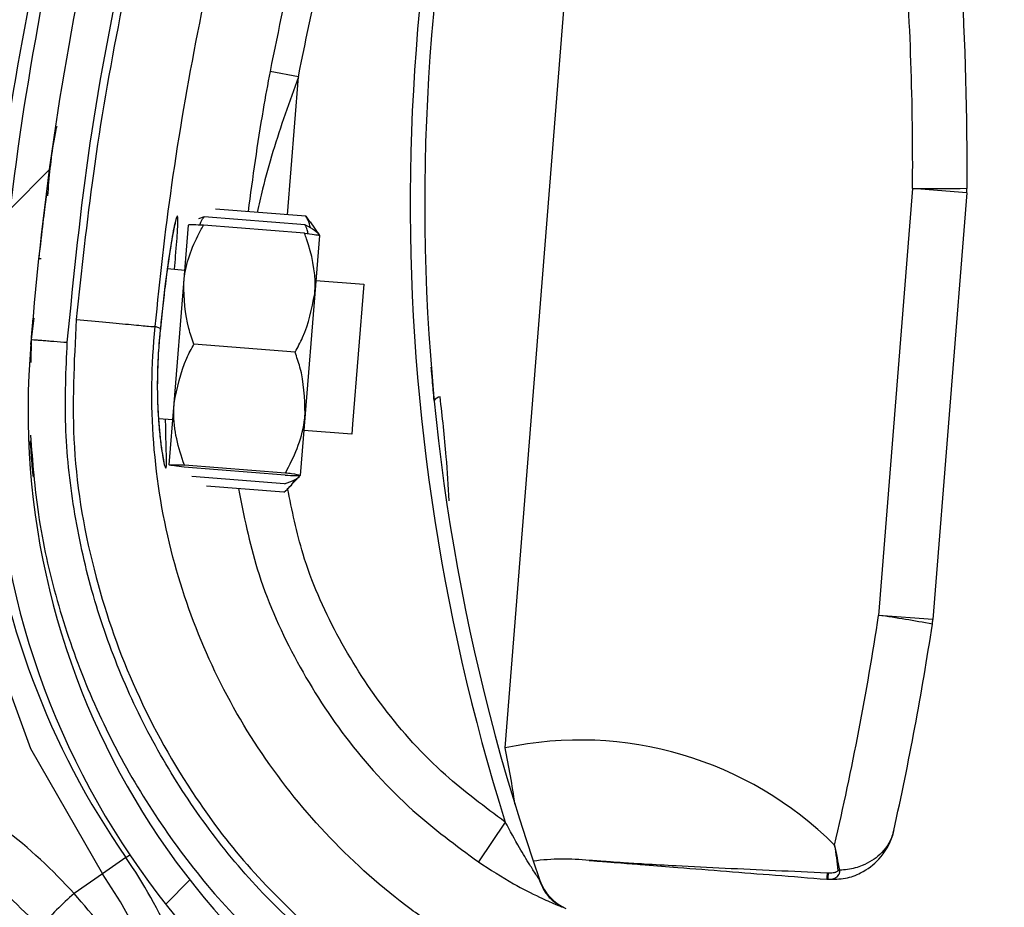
# Model space of a CAD drawing. Header units: inches. Extents: x 170 to 284, y 215 to 248.
# Tile 297 of 656: x 186.1453 to 186.2153, y 243.9555 to 244.0187. Entities that reach past the tile are written whole.
import ezdxf

# ---------------------------------------------------------------- set-up
doc = ezdxf.new("R2010")
doc.units = ezdxf.units.IN
doc.header["$LTSCALE"] = 0.25
doc.header["$MEASUREMENT"] = 0
doc.layers.add('LH BENCH MOUNT', color=7, linetype='Continuous')
pattern_1 = [(45, (176.0930244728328, 238.0091787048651), (-0.03026527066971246, 0.03026527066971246), [])]

msp = doc.modelspace()

# ---------------------------------------------------------------- hatches: boundary and pattern name
at = {"layer": 'LH BENCH MOUNT'}
h = msp.add_hatch(dxfattribs=at)
h.set_pattern_fill('ANSI31', color=256, scale=0.34241245, angle=2.8e-322, style=0)
h.set_pattern_definition([(45, (176.1263761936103, 238.0091787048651), (-0.03026527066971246, 0.03026527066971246), [])])
edge = h.paths.add_edge_path(flags=0)
edge.add_arc((186.41301658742, 243.9014011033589), 0.021400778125, 89.9999999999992, 390.52248781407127, ccw=False)
edge.add_line((186.41301658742, 243.9228018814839), (186.485779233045, 243.9228018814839))
edge.add_arc((186.485779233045, 244.3336968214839), 0.4108949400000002, 270, 450.0000000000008)
edge.add_line((186.485779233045, 244.7445917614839), (186.00212164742, 244.7445917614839))
edge.add_arc((186.00212164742, 244.7488719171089), 0.004280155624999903, 180.0000000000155, 269.9999999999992, ccw=False)
edge.add_line((185.997841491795, 244.7488719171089), (185.997841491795, 244.7916734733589))
edge.add_arc((186.00212164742, 244.7916734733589), 0.004280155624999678, 360, 540, ccw=False)
edge.add_line((186.006401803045, 244.7916734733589), (186.006401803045, 244.7488719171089))
edge.add_line((186.006401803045, 244.7488719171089), (186.003169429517, 244.7488719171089))
edge.add_line((186.003169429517, 244.7488719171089), (186.003169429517, 244.7916734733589))
edge.add_arc((186.00212164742, 244.7916734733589), 0.001047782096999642, 360, 540.0000000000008)
edge.add_line((186.001073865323, 244.7916734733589), (186.001073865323, 244.7488719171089))
edge.add_arc((186.00212164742, 244.7488719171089), 0.001047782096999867, 180, 270)
edge.add_line((186.00212164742, 244.7478241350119), (186.485779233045, 244.7478241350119))
edge.add_arc((186.485779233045, 244.3336968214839), 0.4141273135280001, 269.9999999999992, 450, ccw=False)
edge.add_line((186.485779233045, 243.9195695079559), (186.41301658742, 243.9195695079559))
edge.add_arc((186.41301658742, 243.9014011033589), 0.018168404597, 450.0000000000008, 750.5224878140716)
edge.add_arc((186.4277648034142, 243.9100962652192), 0.001047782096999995, 390.5224878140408, 495.0000000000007)
edge.add_line((186.4270239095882, 243.9108371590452), (186.4183287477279, 243.9021419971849))
edge.add_line((186.4183287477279, 243.9021419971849), (186.4160431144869, 243.9044276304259))
edge.add_line((186.4160431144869, 243.9044276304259), (186.4247382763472, 243.9131227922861))
edge.add_arc((186.4277648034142, 243.9100962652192), 0.004280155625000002, 390.522487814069, 495.0000000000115, ccw=False)
h = msp.add_hatch(dxfattribs=at)
h.set_pattern_fill('ANSI31', color=256, scale=0.34241245, style=0)
h.set_pattern_definition(pattern_1)
edge = h.paths.add_edge_path(flags=0)
edge.add_line((186.4524275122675, 244.7403116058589), (186.1100150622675, 244.7403116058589))
edge.add_line((186.1100150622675, 244.7403116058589), (186.1100150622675, 244.7445917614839))
edge.add_line((186.1100150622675, 244.7445917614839), (186.4524275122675, 244.7445917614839))
edge.add_arc((186.4524275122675, 244.3336968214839), 0.4108949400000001, 269.9999999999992, 450, ccw=False)
edge.add_line((186.4524275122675, 243.9228018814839), (186.3796648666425, 243.9228018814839))
edge.add_line((186.3796648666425, 243.9228018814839), (186.3796648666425, 243.9270820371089))
edge.add_line((186.3796648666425, 243.9270820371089), (186.4524275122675, 243.9270820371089))
edge.add_arc((186.4524275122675, 244.3336968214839), 0.406614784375, 270, 450.0000000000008)
h = msp.add_hatch(dxfattribs=at)
h.set_pattern_fill('ANSI31', color=256, scale=0.34241245, angle=2.8e-322, style=0)
h.set_pattern_definition(pattern_1)
edge = h.paths.add_edge_path(flags=0)
edge.add_arc((186.1669971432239, 243.9031914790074), 0.001712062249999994, 445.455402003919, 467.6658223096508)
edge.add_line((186.1664775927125, 243.9048228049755), (186.1657450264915, 243.9071229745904))
edge.add_arc((186.1669971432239, 243.9031914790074), 0.004126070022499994, 445.4554020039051, 467.6658223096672, ccw=False)
edge.add_arc((186.1662917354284, 243.8943167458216), 0.01302879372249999, 396.9315693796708, 445.45540200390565, ccw=False)
edge.add_arc((186.1618095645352, 243.8915128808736), 0.01830194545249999, 355.45540200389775, 395.516775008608, ccw=False)
edge.add_arc((186.1683290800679, 243.8909946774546), 0.01176186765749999, 287.5962596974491, 355.45540200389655, ccw=False)
edge.add_arc((186.1662998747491, 243.8944191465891), 0.01566536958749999, 230.7124700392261, 290.88620181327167, ccw=False)
edge.add_arc((186.1721653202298, 243.9020937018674), 0.02532140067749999, 208.3096502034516, 231.4363353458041, ccw=False)
edge.add_arc((186.1635368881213, 243.896390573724), 0.01504902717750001, 167.6111203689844, 204.77005164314, ccw=False)
edge.add_arc((186.1758215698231, 243.8940745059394), 0.02754708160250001, 448.763905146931, 528.3879757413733, ccw=False)
edge.add_arc((186.1754384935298, 243.9303090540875), 0.008748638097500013, 276.4140209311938, 423.3968342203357)
edge.add_arc((186.2001763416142, 243.990892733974), 0.05672062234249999, 175.0260377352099, 248.465301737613, ccw=False)
edge.add_arc((186.3581052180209, 243.9795419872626), 0.2150521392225, 518.8814295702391, 535.6614556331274, ccw=False)
edge.add_arc((186.1840258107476, 244.0456925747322), 0.02884824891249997, 460.61424547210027, 516.869158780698, ccw=False)
edge.add_arc((186.1710761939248, 244.1014402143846), 0.0284373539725, 285.5759958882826, 339.1744695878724)
edge.add_arc((186.1835452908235, 244.0962585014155), 0.01494630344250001, 340.7468428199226, 396.0025941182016)
edge.add_arc((186.1799881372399, 244.0947207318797), 0.0187470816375, 393.4132765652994, 426.8950179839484)
edge.add_arc((186.1825893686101, 244.0993572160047), 0.0134739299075, 429.3329594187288, 467.7290477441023)
edge.add_arc((186.1805855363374, 244.1065580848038), 0.006011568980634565, 470.4379345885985, 491.1729756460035)
edge.add_arc((186.189772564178, 244.0985458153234), 0.01816498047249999, 496.3546620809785, 535.455402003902)
edge.add_arc((186.1825703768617, 244.0991182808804), 0.01094007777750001, 535.4554020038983, 625.4554020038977)
edge.add_arc((186.1818514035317, 244.0900728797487), 0.001866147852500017, 265.4554020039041, 281.0976484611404)
edge.add_line((186.182210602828, 244.0882416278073), (186.1826752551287, 244.085872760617))
edge.add_arc((186.1818514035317, 244.0900728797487), 0.004280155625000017, 265.4554020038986, 281.09764846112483, ccw=False)
edge.add_arc((186.1825703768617, 244.0991182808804), 0.01335408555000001, 175.4554020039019, 265.4554020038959, ccw=False)
edge.add_arc((186.189772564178, 244.0985458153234), 0.020578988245, 496.06676031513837, 535.4554020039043, ccw=False)
edge.add_arc((186.1805855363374, 244.1065580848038), 0.008425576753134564, 470.0330691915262, 491.9551129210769, ccw=False)
edge.add_arc((186.1825893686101, 244.0993572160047), 0.01588793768, 429.1457042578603, 467.92598269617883, ccw=False)
edge.add_arc((186.1799881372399, 244.0947207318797), 0.02116108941, 393.5599327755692, 427.0325737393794, ccw=False)
edge.add_arc((186.1835452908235, 244.0962585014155), 0.01736031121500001, 340.63565013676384, 395.8212553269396, ccw=False)
edge.add_arc((186.1710761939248, 244.1014402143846), 0.030851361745, 285.3735592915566, 339.23493959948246, ccw=False)
edge.add_arc((186.1840258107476, 244.0456925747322), 0.02643424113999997, 460.3971115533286, 516.7790151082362)
edge.add_arc((186.3581052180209, 243.9795419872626), 0.21263813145, 518.8930704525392, 535.6650915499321)
edge.add_arc((186.2001763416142, 243.990892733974), 0.05430661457, 535.0120286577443, 608.5699368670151)
edge.add_arc((186.1754384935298, 243.9303090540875), 0.01116264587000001, 275.516440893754, 423.9844891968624, ccw=False)
edge.add_arc((186.1758215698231, 243.8940745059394), 0.02513307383, 448.4268021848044, 528.4260597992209)
edge.add_arc((186.1635368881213, 243.896390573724), 0.01263501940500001, 527.5384492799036, 564.4380987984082)
edge.add_arc((186.1721653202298, 243.9020937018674), 0.022907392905, 208.499708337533, 231.4751172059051)
edge.add_arc((186.1662998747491, 243.8944191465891), 0.01325136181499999, 230.6476424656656, 291.190651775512)
edge.add_arc((186.1683290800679, 243.8909946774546), 0.009347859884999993, 287.1779261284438, 355.4554020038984)
edge.add_arc((186.1618095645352, 243.8915128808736), 0.01588793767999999, 355.4554020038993, 395.4075808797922)
edge.add_arc((186.1662917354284, 243.8943167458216), 0.01061478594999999, 397.0899033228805, 445.4554020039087)

# ---------------------------------------------------------------- linework, layer by layer
for p, q in [((186.1798038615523, 243.9668595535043), (186.1849874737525, 244.032074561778)), ((186.165103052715, 244.0146115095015), (186.163085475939, 244.0149927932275)), ((186.164319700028, 244.0047909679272), (186.165103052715, 244.0146115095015)), ((186.1472094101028, 244.0064227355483), (186.1472097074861, 244.0064249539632)), ((186.2087836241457, 244.0066623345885), (186.2063694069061, 243.9762890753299)), ((186.2126417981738, 244.0063556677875), (186.2087836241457, 244.0066623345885)), ((186.2126417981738, 244.0063556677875), (186.2102275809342, 243.9759824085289)), ((186.1656308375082, 244.0046864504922), (186.1592161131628, 244.0051978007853)), ((186.1583976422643, 244.0046544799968), (186.1579972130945, 244.0044995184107)), ((186.1655826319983, 244.0040817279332), (186.1583976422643, 244.0046544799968)), ((186.1656308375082, 244.0046864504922), (186.1659038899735, 244.0042743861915)), ((186.1659279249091, 244.004290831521), (186.1665950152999, 244.003315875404)), ((186.1569454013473, 243.9999024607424), (186.1572766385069, 244.0040577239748)), ((186.1655341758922, 244.003473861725), (186.1583491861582, 244.0040466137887)), ((186.1665949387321, 244.0033149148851), (186.1662637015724, 243.9991596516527)), ((186.1466234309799, 244.0016876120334), (186.1467940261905, 244.0016740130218)), ((186.1557828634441, 244.0009574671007), (186.1570216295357, 244.000858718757)), ((186.1663399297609, 244.0001159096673), (186.1697532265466, 243.9998438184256)), ((186.156265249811, 243.9913701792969), (186.1569454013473, 243.9999024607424)), ((186.1697532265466, 243.9998438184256), (186.168959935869, 243.9898922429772)), ((186.1662637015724, 243.9991596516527), (186.1655835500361, 243.9906273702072)), ((186.1462805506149, 243.9974230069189), (186.1460983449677, 243.9959145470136)), ((186.1461179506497, 243.9960768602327), (186.1462294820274, 243.9974294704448)), ((186.155285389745, 243.9966981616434), (186.154924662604, 243.9968316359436)), ((186.155285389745, 243.9966981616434), (186.1552854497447, 243.9966980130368)), ((186.1460983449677, 243.9959145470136), (186.1460691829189, 243.994268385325)), ((186.1460751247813, 243.9955574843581), (186.146097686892, 243.9958311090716)), ((186.1648599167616, 243.9950154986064), (186.1576749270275, 243.9955882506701)), ((186.1559163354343, 243.9869931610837), (186.156265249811, 243.9913701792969)), ((186.1561713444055, 243.9901921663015), (186.1551536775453, 243.9902732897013)), ((186.1655835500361, 243.9906273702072), (186.1652346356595, 243.986250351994)), ((186.168959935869, 243.9898922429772), (186.1689029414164, 243.9891772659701)), ((186.1689029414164, 243.9891772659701), (186.1654896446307, 243.9894493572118)), ((186.1641620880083, 243.9862614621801), (186.1569770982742, 243.9868342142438)), ((186.1641738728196, 243.986409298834), (186.1569888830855, 243.9869820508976)), ((186.1641136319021, 243.985653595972), (186.1575264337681, 243.9861786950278)), ((186.1652345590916, 243.9862493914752), (186.1644214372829, 243.9853924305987)), ((186.1640654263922, 243.985048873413), (186.158565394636, 243.9854873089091)), ((186.2102275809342, 243.9759824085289), (186.2063694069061, 243.9762890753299)), ((186.1798181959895, 243.9615791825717), (186.1779043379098, 243.9587422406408)), ((186.1528333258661, 243.9590501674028), (186.1511628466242, 243.9578905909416)), ((186.1528333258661, 243.9590501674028), (186.1531083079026, 243.959241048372)), ((186.1511628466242, 243.9578905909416), (186.1491495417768, 243.9564930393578)), ((186.2026772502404, 243.9575149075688), (186.2027560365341, 243.9575100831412)), ((186.2026772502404, 243.9575149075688), (186.2027493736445, 243.9575091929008)), ((186.2027827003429, 243.9579467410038), (186.2027066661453, 243.9579499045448))]:
    msp.add_line(p, q, dxfattribs=at)
at = {"layer": 'LH BENCH MOUNT', "flags": 128}
msp.add_lwpolyline([(186.1407323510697, 243.9871368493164), (186.1407421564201, 243.98633672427), (186.1426032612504, 243.9762024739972), (186.1460429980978, 243.9668161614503), (186.1511628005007, 243.9578906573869), (186.1511628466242, 243.9578905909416), (186.1511628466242, 243.9578905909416)], dxfattribs=at)
at = {"layer": 'LH BENCH MOUNT'}
for centre, radius, start, end in [((186.3579605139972, 243.9781656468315), 0.2160622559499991, 156.548380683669, 172.0151240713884), ((186.3581052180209, 243.9795419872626), 0.2150521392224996, 158.8814295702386, 175.6614556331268), ((186.3581052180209, 243.9795419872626), 0.2126381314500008, 158.8930704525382, 175.6650915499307), ((186.3196078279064, 244.0055848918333), 0.1465525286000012, 160.796020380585, 197.4739770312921), ((186.3196078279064, 244.0055848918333), 0.1455252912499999, 160.8098266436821, 199.3259522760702), ((186.3579605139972, 243.9781656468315), 0.2180957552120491, 162.6346252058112, 172.7089753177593), ((185.9947828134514, 244.0083896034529), 0.2140077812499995, 359.537557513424, 4.357045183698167), ((185.9942036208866, 244.0084356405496), 0.2184591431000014, 359.537557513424, 3.604432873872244), ((186.2104631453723, 244.1049016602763), 0.09825368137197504, 269.0205541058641, 271.2786452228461), ((186.2082044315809, 244.0067083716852), 0.004451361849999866, 355.455402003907, 359.5375575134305), ((186.2001763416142, 243.990892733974), 0.05672062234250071, 175.0260377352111, 248.4653017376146), ((186.2001763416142, 243.990892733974), 0.05430661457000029, 175.0120286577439, 248.5699368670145), ((186.175221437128, 243.9913019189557), 0.0005320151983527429, 94.2779172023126, 150.2838179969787), ((186.2003704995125, 243.9920484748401), 0.05786770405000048, 186.3572933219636, 214.7667559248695), ((185.9947828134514, 244.0083896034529), 0.2140077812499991, 346.9167998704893, 351.3732464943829), ((186.1925087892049, 243.8790179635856), 0.09825368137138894, 79.63215878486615, 81.89024990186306), ((185.9942036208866, 244.0084356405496), 0.2184591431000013, 347.4535877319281, 351.3732464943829), ((186.2057902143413, 243.9763351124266), 0.004451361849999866, 351.3732464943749, 355.455402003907), ((186.1851265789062, 243.941736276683), 0.02568093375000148, 45.15842060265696, 101.96202785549), ((186.1224494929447, 243.9548443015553), 0.05859940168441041, 7.847938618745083, 11.831871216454), ((186.1247048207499, 243.9395245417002), 0.03424124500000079, 12.40386948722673, 34.766755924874), ((186.1840127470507, 243.9418248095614), 0.01712062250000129, 84.06589905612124, 97.40200213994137), ((186.1858358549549, 243.9593645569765), 0.0005136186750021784, 264.0658990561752, 265.4696575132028), ((186.202753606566, 243.9630882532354), 0.005005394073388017, 278.3034086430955, 279.8674943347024), ((186.1247048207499, 243.9395245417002), 0.03220774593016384, 12.40386948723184, 34.76675592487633), ((186.1855138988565, 243.9585576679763), 0.003424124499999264, 199.325952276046, 246.07781352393), ((186.2130245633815, 243.9570336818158), 0.01035849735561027, 174.925481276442, 177.3372458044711), ((186.202750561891, 243.9575256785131), 1.652837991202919e-05, 265.8773763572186, 289.3432568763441), ((186.2192212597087, 243.9567238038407), 0.01648398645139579, 175.7453510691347, 177.2659777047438), ((186.1642276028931, 243.9390436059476), 0.02306145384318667, 130.8303067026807, 139.2940150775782)]:
    msp.add_arc(centre, radius, start, end, dxfattribs=at)
for points, knots in [([(186.1486588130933, 243.9957167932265), (186.1491340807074, 244.0004494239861), (186.1500870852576, 244.0099392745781), (186.1528253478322, 244.0240756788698), (186.1564082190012, 244.038145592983), (186.1596427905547, 244.0473219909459), (186.1612639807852, 244.0519212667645)], [0, 0, 0, 0, 0.246862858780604, 0.4950083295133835, 0.7468945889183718, 1, 1, 1, 1]), ([(186.1616368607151, 244.0514017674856), (186.1603782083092, 244.0478601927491), (186.1578572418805, 244.0407667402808), (186.1548078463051, 244.0298934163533), (186.1523157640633, 244.0188736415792), (186.1504390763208, 244.0080195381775), (186.1496707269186, 244.0008099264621), (186.1493018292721, 243.9973484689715)], [0, 0, 0, 0, 0.2027568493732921, 0.4061035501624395, 0.6088604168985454, 0.8122072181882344, 1, 1, 1, 1]), ([(186.1735777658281, 244.0512103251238), (186.1730377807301, 244.0498194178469), (186.1710385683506, 244.044669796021), (186.1680138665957, 244.0355828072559), (186.1650893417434, 244.0248715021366), (186.1636850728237, 244.0179487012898), (186.163085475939, 244.0149927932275)], [0, 0, 0, 0, 0.1185397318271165, 0.4388752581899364, 0.7604101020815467, 1, 1, 1, 1]), ([(186.165103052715, 244.0146115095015), (186.1656964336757, 244.0175368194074), (186.1670831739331, 244.0243733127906), (186.1699760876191, 244.034974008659), (186.1729684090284, 244.0439673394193), (186.1749523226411, 244.0490775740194), (186.175486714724, 244.0504540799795)], [0, 0, 0, 0, 0.2395900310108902, 0.5599255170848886, 0.8814604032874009, 1, 1, 1, 1]), ([(186.1549246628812, 243.9968316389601), (186.1549246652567, 243.996831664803), (186.155234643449, 244.0002040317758), (186.1560552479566, 244.0072077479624), (186.1578499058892, 244.0177719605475), (186.1602813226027, 244.0284890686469), (186.1632478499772, 244.0390746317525), (186.165700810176, 244.0459770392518), (186.1669272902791, 244.049428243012)], [0, 0, 0, 0, 1.439079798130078e-06, 0.1877923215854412, 0.3908439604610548, 0.5938956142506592, 0.7969478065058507, 1, 1, 1, 1]), ([(186.163085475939, 244.0149927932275), (186.1629158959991, 244.0140855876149), (186.1622964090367, 244.0107715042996), (186.1618450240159, 244.0074364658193), (186.1615172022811, 244.0050143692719)], [0, 0, 0, 0, 0.2737425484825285, 1, 1, 1, 1]), ([(186.165103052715, 244.0146115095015), (186.1647846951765, 244.013725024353), (186.163834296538, 244.0110785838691), (186.1628173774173, 244.0078549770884), (186.1622903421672, 244.0055090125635), (186.1621675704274, 244.0049625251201)], [0, 0, 0, 0, 0.2786878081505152, 0.8319718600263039, 1, 1, 1, 1]), ([(186.1472749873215, 244.00612980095), (186.1473847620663, 244.0074424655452), (186.1475241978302, 244.0091098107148), (186.1478604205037, 244.0107465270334), (186.1479319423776, 244.0110946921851)], [0, 0, 0, 0, 0.7872782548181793, 0.9999999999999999, 0.9999999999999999, 0.9999999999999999, 0.9999999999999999]), ([(186.147209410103, 244.0064227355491), (186.1471964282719, 244.0063263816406), (186.1471833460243, 244.0062292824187), (186.1470860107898, 244.0054833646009), (186.1469424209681, 244.0043904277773), (186.1467379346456, 244.0025873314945), (186.1466357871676, 244.0016866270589)], [0, 0, 0, 0, 0.3307707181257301, 0.3333292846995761, 0.6669765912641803, 0.9999999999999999, 0.9999999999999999, 0.9999999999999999, 0.9999999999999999]), ([(186.1562866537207, 244.0009173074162), (186.1563148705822, 244.0012358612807), (186.1564207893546, 244.0024316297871), (186.1565260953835, 244.0038190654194), (186.1565476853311, 244.0046795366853), (186.1564662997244, 244.0047737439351), (186.1562885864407, 244.0041351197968), (186.1559842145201, 244.0024315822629), (186.1556191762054, 243.9998964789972), (186.1553992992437, 243.9977896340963), (186.155285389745, 243.9966981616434)], [0, 0, 0, 0, 0.05114929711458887, 0.1920011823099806, 0.3334894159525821, 0.422421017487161, 0.5646212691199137, 0.7065362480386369, 0.8479681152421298, 1, 1, 1, 1]), ([(186.1563504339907, 244.0042644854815), (186.1563506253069, 244.0042650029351), (186.1563593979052, 244.0042887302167), (186.1563170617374, 244.004154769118), (186.156247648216, 244.0038440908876), (186.1561638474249, 244.0033862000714), (186.1561204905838, 244.0031492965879)], [0, 0, 0, 0, 0.005301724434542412, 0.2431048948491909, 0.6083977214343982, 1, 1, 1, 1]), ([(186.1580942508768, 244.0040554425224), (186.1581240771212, 244.0041448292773), (186.1581940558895, 244.0043545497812), (186.1583234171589, 244.0045451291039), (186.1583976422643, 244.0046544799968)], [0, 0, 0, 0, 0.4262184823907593, 0.9999999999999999, 0.9999999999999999, 0.9999999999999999, 0.9999999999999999]), ([(186.1659534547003, 244.0038652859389), (186.1659130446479, 244.0040502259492), (186.1658522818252, 244.0043283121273), (186.1656864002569, 244.0045965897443), (186.1656308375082, 244.0046864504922)], [0, 0, 0, 0, 0.665045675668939, 1, 1, 1, 1]), ([(186.1569454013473, 243.9999024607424), (186.1569621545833, 244.0000695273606), (186.1570931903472, 244.0013762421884), (186.1576375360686, 244.0027771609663), (186.1582798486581, 244.003922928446), (186.1583491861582, 244.0040466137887)], [0, 0, 0, 0, 0.1156468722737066, 0.9045342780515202, 1, 1, 1, 1]), ([(186.1583491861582, 244.0040466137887), (186.1580971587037, 244.004056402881), (186.1575871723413, 244.0040762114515), (186.1573015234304, 244.0040735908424), (186.1572812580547, 244.0040606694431), (186.1572766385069, 244.0040577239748)], [0, 0, 0, 0, 0.4299704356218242, 0.8700602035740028, 1, 1, 1, 1]), ([(186.1657872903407, 244.0034421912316), (186.1657720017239, 244.0035351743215), (186.1657361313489, 244.0037533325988), (186.1656385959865, 244.0039619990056), (186.1655826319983, 244.0040817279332)], [0, 0, 0, 0, 0.4262184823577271, 1, 1, 1, 1]), ([(186.1655826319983, 244.0040817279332), (186.165822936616, 244.0039522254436), (186.1663092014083, 244.0036901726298), (186.1665612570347, 244.0034318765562), (186.1665745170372, 244.0033089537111), (186.1665747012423, 244.0033072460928)], [0, 0, 0, 0, 0.4906882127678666, 0.9929247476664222, 1, 1, 1, 1]), ([(186.1561204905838, 244.0031492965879), (186.1561123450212, 244.0031062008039), (186.1560511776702, 244.0027825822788), (186.1559044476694, 244.0018509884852), (186.1556943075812, 244.0003678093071), (186.1554807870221, 243.9986028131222), (186.1553452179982, 243.9973397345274), (186.15528577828, 243.9966926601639), (186.1552856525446, 243.9966912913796)], [0, 0, 0, 0, 0.03583539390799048, 0.2690981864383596, 0.5116419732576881, 0.7561140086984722, 0.9994840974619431, 0.9999999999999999, 0.9999999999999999, 0.9999999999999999, 0.9999999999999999]), ([(186.1662637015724, 243.9991596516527), (186.1662736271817, 243.9993272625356), (186.166351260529, 244.0006382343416), (186.1660357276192, 244.0021076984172), (186.1655830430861, 244.0033407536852), (186.1655341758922, 244.003473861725)], [0, 0, 0, 0, 0.1156468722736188, 0.9045342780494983, 1, 1, 1, 1]), ([(186.1655341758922, 244.003473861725), (186.1657845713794, 244.0034436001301), (186.166291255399, 244.0033823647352), (186.166572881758, 244.00333452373), (186.1665908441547, 244.0033185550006), (186.1665949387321, 244.0033149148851)], [0, 0, 0, 0, 0.4299704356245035, 0.8700602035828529, 1, 1, 1, 1]), ([(186.1576749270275, 243.9955882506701), (186.1575409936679, 243.9959583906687), (186.1570342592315, 243.9973588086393), (186.1569830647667, 243.998824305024), (186.1569454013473, 243.9999024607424)], [0, 0, 0, 0, 0.2643068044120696, 1, 1, 1, 1]), ([(186.1648599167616, 243.9950154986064), (186.1650507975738, 243.9953597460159), (186.1657729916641, 243.9966621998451), (186.1660557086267, 243.9981010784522), (186.1662637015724, 243.9991596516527)], [0, 0, 0, 0, 0.2643068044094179, 1, 1, 1, 1]), ([(186.1493013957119, 243.9973485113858), (186.1491432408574, 243.9943141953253), (186.1488216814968, 243.9881448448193), (186.1504076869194, 243.9792041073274), (186.153363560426, 243.9707768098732), (186.157243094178, 243.9638676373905), (186.1616103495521, 243.9581188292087), (186.1646999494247, 243.9551642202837), (186.1662568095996, 243.9536753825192)], [0, 0, 0, 0, 0.1870908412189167, 0.3803918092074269, 0.5558755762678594, 0.7364481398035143, 0.8671952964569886, 1, 1, 1, 1]), ([(186.1493013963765, 243.9973485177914), (186.1500223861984, 243.9972797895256), (186.1514643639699, 243.9971423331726), (186.1532975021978, 243.9969685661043), (186.1546070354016, 243.9968484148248), (186.1548187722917, 243.9968372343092), (186.1549246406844, 243.9968316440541)], [0, 0, 0, 0, 0.2500007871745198, 0.5000009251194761, 0.7500005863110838, 0.9999999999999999, 0.9999999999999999, 0.9999999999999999, 0.9999999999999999]), ([(186.1743722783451, 243.9544669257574), (186.173952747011, 243.9547637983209), (186.1714382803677, 243.9565431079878), (186.1671993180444, 243.960322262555), (186.1623287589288, 243.9663283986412), (186.1585642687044, 243.9730877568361), (186.1558977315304, 243.9805485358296), (186.1545682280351, 243.9885538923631), (186.1546365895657, 243.9940938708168), (186.1549246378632, 243.9968316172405), (186.1549246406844, 243.9968316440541)], [0, 0, 0, 0, 0.03155846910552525, 0.1891461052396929, 0.346733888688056, 0.5043277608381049, 0.6619226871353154, 0.8309600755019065, 0.9999983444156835, 1, 1, 1, 1]), ([(186.1552854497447, 243.9966980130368), (186.1552416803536, 243.9962450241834), (186.1551033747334, 243.994813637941), (186.1550347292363, 243.9924012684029), (186.1551484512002, 243.9898427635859), (186.155377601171, 243.9878912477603), (186.1555809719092, 243.9868880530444), (186.1557069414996, 243.9866413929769), (186.1557394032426, 243.9871986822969), (186.1556811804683, 243.9884588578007), (186.1556641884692, 243.9897510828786), (186.155657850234, 243.9902330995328)], [0, 0, 0, 0, 0.0579972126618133, 0.183263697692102, 0.3064129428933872, 0.4347166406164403, 0.5675677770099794, 0.660949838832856, 0.7922661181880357, 0.9225125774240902, 1, 1, 1, 1]), ([(186.1552861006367, 243.9966890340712), (186.1552814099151, 243.9966468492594), (186.155208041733, 243.9959870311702), (186.1551077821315, 243.9946592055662), (186.1550568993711, 243.9928339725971), (186.1550724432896, 243.9915242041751), (186.155112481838, 243.9909242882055), (186.1551201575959, 243.9908092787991)], [0, 0, 0, 0, 0.020969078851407, 0.3279800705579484, 0.6261032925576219, 0.9283205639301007, 1, 1, 1, 1]), ([(186.1460983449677, 243.9959145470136), (186.1461325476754, 243.9959119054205), (186.1461851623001, 243.9959078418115), (186.1465044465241, 243.9958831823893), (186.1468349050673, 243.9958576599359), (186.1472451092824, 243.9958259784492), (186.1478412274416, 243.9957799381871), (186.1483367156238, 243.9957416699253), (186.1486588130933, 243.9957167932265)], [0, 0, 0, 0, 0.2394568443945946, 0.3683606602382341, 0.4999999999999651, 0.6316393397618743, 0.7605431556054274, 1, 1, 1, 1]), ([(186.1660330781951, 243.9531626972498), (186.1645917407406, 243.9545227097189), (186.1617067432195, 243.9572449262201), (186.1580080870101, 243.9619253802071), (186.1548239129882, 243.9669695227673), (186.1522549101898, 243.9723641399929), (186.1503055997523, 243.9780116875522), (186.1490411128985, 243.983846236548), (186.1484037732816, 243.9897780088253), (186.1485739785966, 243.993741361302), (186.1486588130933, 243.9957167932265)], [0, 0, 0, 0, 0.1247413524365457, 0.2496837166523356, 0.374688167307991, 0.4999855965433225, 0.6253465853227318, 0.7503062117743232, 0.8755465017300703, 1, 1, 1, 1]), ([(186.156265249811, 243.9913701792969), (186.156480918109, 243.9924676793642), (186.1567685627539, 243.9939314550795), (186.1574935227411, 243.9952566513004), (186.1576749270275, 243.9955882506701)], [0, 0, 0, 0, 0.7497733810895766, 1, 1, 1, 1]), ([(186.1655835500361, 243.9906273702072), (186.1655444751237, 243.991745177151), (186.1654923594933, 243.9932360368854), (186.1649864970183, 243.9946593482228), (186.1648599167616, 243.9950154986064)], [0, 0, 0, 0, 0.7497733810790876, 0.9999999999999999, 0.9999999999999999, 0.9999999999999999, 0.9999999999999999]), ([(186.1747593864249, 243.9915656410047), (186.1747128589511, 243.9920631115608), (186.1746251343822, 243.9930010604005), (186.174555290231, 243.9938641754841), (186.1745509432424, 243.9939184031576), (186.1745492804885, 243.993939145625)], [0, 0, 0, 0, 0.410859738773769, 0.7746496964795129, 1, 1, 1, 1]), ([(186.1758343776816, 243.9844419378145), (186.175769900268, 243.9854895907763), (186.1756168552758, 243.9879763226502), (186.1753412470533, 243.9904189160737), (186.1751817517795, 243.9918324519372)], [0, 0, 0, 0, 0.4212971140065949, 1, 1, 1, 1]), ([(186.1569888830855, 243.9869820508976), (186.1567851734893, 243.9875979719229), (186.1563729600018, 243.9888443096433), (186.1562064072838, 243.9903357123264), (186.1562543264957, 243.9911781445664), (186.156265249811, 243.9913701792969)], [0, 0, 0, 0, 0.4299704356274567, 0.8700602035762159, 1, 1, 1, 1]), ([(186.1551201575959, 243.9908092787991), (186.1551417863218, 243.9904184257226), (186.1551923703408, 243.9895043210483), (186.1553246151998, 243.9883882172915), (186.1554444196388, 243.9876039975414), (186.1555302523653, 243.9872267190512), (186.1555324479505, 243.9872194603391), (186.1555330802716, 243.9872173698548)], [0, 0, 0, 0, 0.198100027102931, 0.4633049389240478, 0.7305309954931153, 0.9223938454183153, 1, 1, 1, 1]), ([(186.1641738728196, 243.986409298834), (186.1644725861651, 243.9869851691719), (186.1650770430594, 243.988150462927), (186.1654777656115, 243.989596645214), (186.1655639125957, 243.9904360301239), (186.1655835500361, 243.9906273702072)], [0, 0, 0, 0, 0.4299704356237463, 0.8700602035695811, 1, 1, 1, 1]), ([(186.146045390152, 243.989106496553), (186.1461892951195, 243.9872194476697), (186.1464920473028, 243.9832494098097), (186.1478431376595, 243.9773137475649), (186.149872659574, 243.9713787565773), (186.1525786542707, 243.9657155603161), (186.1559194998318, 243.9604197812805), (186.1598033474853, 243.9555150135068), (186.1628249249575, 243.9526619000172), (186.1643330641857, 243.9512378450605)], [0, 0, 0, 0, 0.1313887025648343, 0.276420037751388, 0.4215581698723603, 0.5666389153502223, 0.7114924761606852, 0.8559992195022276, 1, 1, 1, 1]), ([(186.1462533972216, 243.986122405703), (186.146254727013, 243.9861115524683), (186.1462599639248, 243.9860688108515), (186.1461682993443, 243.9868193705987), (186.1460818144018, 243.9881219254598), (186.1460435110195, 243.9886988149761)], [0, 0, 0, 0, 0.1593901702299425, 0.6277016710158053, 1, 1, 1, 1]), ([(186.1462534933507, 243.986122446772), (186.1462548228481, 243.9861115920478), (186.1462600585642, 243.9860688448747), (186.1461683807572, 243.9868197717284), (186.1460818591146, 243.9881229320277), (186.1460435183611, 243.9887004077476)], [0, 0, 0, 0, 0.1593327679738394, 0.6274710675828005, 1, 1, 1, 1]), ([(186.146253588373, 243.986122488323), (186.146254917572, 243.9861116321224), (186.1462601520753, 243.9860688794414), (186.1461684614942, 243.9868201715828), (186.1460819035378, 243.9881239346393), (186.1460435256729, 243.9887019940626)], [0, 0, 0, 0, 0.15927563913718, 0.627241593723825, 1, 1, 1, 1]), ([(186.1462537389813, 243.9861225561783), (186.1462550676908, 243.9861116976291), (186.1462603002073, 243.9860689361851), (186.1461685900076, 243.9868208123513), (186.1460819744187, 243.9881255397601), (186.1460435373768, 243.9887045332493)], [0, 0, 0, 0, 0.1591842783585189, 0.6268746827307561, 1, 1, 1, 1]), ([(186.1559163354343, 243.9869931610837), (186.1560452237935, 243.9870020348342), (186.156217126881, 243.9870138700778), (186.1568344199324, 243.9869884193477), (186.1569888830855, 243.9869820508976)], [0, 0, 0, 0, 0.7497733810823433, 0.9999999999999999, 0.9999999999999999, 0.9999999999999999, 0.9999999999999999]), ([(186.1569770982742, 243.9868342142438), (186.156726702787, 243.9868644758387), (186.1562200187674, 243.9869257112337), (186.1559383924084, 243.9869735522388), (186.1559204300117, 243.9869895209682), (186.1559163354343, 243.9869931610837)], [0, 0, 0, 0, 0.4299704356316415, 0.8700602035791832, 0.9999999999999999, 0.9999999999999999, 0.9999999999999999, 0.9999999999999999]), ([(186.1641136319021, 243.985653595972), (186.1643714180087, 243.9857433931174), (186.1648930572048, 243.9859251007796), (186.1651828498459, 243.9861402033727), (186.1652154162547, 243.9862594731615), (186.1652158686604, 243.9862611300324)], [0, 0, 0, 0, 0.4906882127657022, 0.9929247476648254, 1, 1, 1, 1]), ([(186.1641620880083, 243.9862614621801), (186.1644141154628, 243.9862516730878), (186.1649241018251, 243.9862318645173), (186.165209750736, 243.9862344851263), (186.1652300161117, 243.9862474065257), (186.1652346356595, 243.986250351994)], [0, 0, 0, 0, 0.42997043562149, 0.8700602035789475, 1, 1, 1, 1]), ([(186.1652346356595, 243.986250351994), (186.1651087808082, 243.9862795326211), (186.1649409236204, 243.9863184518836), (186.1643273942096, 243.9863911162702), (186.1641738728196, 243.986409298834)], [0, 0, 0, 0, 0.7497733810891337, 1, 1, 1, 1]), ([(186.1640654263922, 243.985048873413), (186.1643700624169, 243.985314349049), (186.1647050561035, 243.9856062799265), (186.1648538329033, 243.9859328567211), (186.164867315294, 243.9859624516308)], [0, 0, 0, 0, 0.9093784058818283, 1, 1, 1, 1]), ([(186.1798181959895, 243.9615791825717), (186.1783627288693, 243.9626559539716), (186.1751642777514, 243.9650222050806), (186.171088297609, 243.9695426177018), (186.1677098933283, 243.9748683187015), (186.1653744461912, 243.9801570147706), (186.1646486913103, 243.9837611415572), (186.1643312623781, 243.9853375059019)], [0, 0, 0, 0, 0.1862448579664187, 0.4092810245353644, 0.6219695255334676, 0.8346579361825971, 1, 1, 1, 1]), ([(186.1608362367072, 243.9853062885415), (186.1612199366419, 243.9833825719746), (186.1620459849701, 243.979241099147), (186.1646649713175, 243.9732676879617), (186.1683627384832, 243.9674473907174), (186.1728169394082, 243.9625056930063), (186.1763133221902, 243.9599192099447), (186.1779043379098, 243.9587422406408)], [0, 0, 0, 0, 0.1810254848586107, 0.3897206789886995, 0.5984159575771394, 0.8172607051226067, 0.9999999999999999, 0.9999999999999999, 0.9999999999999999, 0.9999999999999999]), ([(186.1491495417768, 243.9564930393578), (186.149149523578, 243.956493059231), (186.1476161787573, 243.9581674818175), (186.1442333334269, 243.9613661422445), (186.1402891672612, 243.9637098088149), (186.1382844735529, 243.9649010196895)], [0, 0, 0, 0, 5.83624926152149e-06, 0.4917349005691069, 1, 1, 1, 1]), ([(186.1822033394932, 243.9575468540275), (186.1821999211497, 243.9575516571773), (186.1821388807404, 243.9576374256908), (186.1819219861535, 243.9579607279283), (186.1814584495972, 243.9586892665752), (186.1807124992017, 243.959929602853), (186.1801517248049, 243.9609639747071), (186.1798181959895, 243.9615791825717)], [0, 0, 0, 0, 0.005253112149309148, 0.09380336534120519, 0.2660256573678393, 0.5634579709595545, 1, 1, 1, 1]), ([(186.1372061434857, 243.9613728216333), (186.1389170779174, 243.9603919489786), (186.1423986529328, 243.9583959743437), (186.1452800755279, 243.9555375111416), (186.1467454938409, 243.9540837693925)], [0, 0, 0, 0, 0.4914254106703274, 1, 1, 1, 1]), ([(186.2027493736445, 243.9575091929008), (186.203177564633, 243.9575123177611), (186.2040215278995, 243.957518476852), (186.2053124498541, 243.9580042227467), (186.2065930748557, 243.9589886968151), (186.2072111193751, 243.9601023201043), (186.2074120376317, 243.9608332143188), (186.2074387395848, 243.9609470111), (186.2074451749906, 243.960975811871), (186.2074460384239, 243.9609796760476)], [0, 0, 0, 0, 0.1732409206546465, 0.3414573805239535, 0.5985081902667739, 0.9384150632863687, 0.9844493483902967, 0.9979135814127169, 1, 1, 1, 1]), ([(186.2074460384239, 243.9609796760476), (186.2074453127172, 243.9609764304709), (186.2074398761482, 243.9609521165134), (186.2074170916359, 243.960855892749), (186.2073847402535, 243.9607420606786), (186.2071877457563, 243.9601524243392), (186.2066433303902, 243.9592956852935), (186.2054294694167, 243.9585104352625), (186.2043689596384, 243.9582082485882), (186.2037924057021, 243.9581691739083), (186.2036113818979, 243.9581569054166)], [0, 0, 0, 0, 0.002292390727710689, 0.01717324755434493, 0.06815791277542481, 0.08374770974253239, 0.4445090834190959, 0.728832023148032, 0.914859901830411, 1, 1, 1, 1]), ([(186.2032354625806, 243.9599455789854), (186.203236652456, 243.9599377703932), (186.203328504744, 243.9593349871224), (186.2034029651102, 243.9587312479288), (186.2034764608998, 243.9581353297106)], [0, 0, 0, 0, 0.01295422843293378, 1, 1, 1, 1]), ([(186.2036113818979, 243.9581569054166), (186.2034937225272, 243.9587461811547), (186.2033745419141, 243.9593430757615), (186.20323721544, 243.9599379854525), (186.2032354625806, 243.9599455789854)], [0, 0, 0, 0, 0.9872358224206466, 1, 1, 1, 1]), ([(186.1779043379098, 243.9587422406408), (186.1787405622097, 243.9582061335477), (186.180211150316, 243.9572633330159), (186.1821226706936, 243.9562844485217), (186.183331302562, 243.9557413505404), (186.1837909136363, 243.9555635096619), (186.1839222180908, 243.9555184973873), (186.1839222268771, 243.9555184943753)], [0, 0, 0, 0, 0.3699466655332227, 0.6505899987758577, 0.8492685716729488, 0.9999899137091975, 1, 1, 1, 1]), ([(186.2027066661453, 243.9579499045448), (186.2014737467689, 243.9580061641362), (186.1990050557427, 243.9581188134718), (186.1954152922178, 243.9582810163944), (186.1923281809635, 243.9584326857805), (186.1899486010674, 243.9585674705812), (186.1883961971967, 243.9586659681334), (186.18740093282, 243.9587340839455), (186.1867689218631, 243.9587794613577), (186.1863700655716, 243.9588089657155), (186.1861189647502, 243.9588278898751), (186.185946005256, 243.9588410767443), (186.1858377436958, 243.9588494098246), (186.1857886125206, 243.9588532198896), (186.1857845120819, 243.9588535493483), (186.1857827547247, 243.958853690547)], [0, 0, 0, 0, 0.2019912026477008, 0.4044496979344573, 0.6088048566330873, 0.7472867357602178, 0.8378383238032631, 0.8960050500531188, 0.9331273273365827, 0.9568423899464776, 0.9721219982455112, 0.9821627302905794, 0.9924314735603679, 0.9967562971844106, 0.9999999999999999, 0.9999999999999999, 0.9999999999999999, 0.9999999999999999]), ([(186.185795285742, 243.9588525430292), (186.1857968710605, 243.9588524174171), (186.1858005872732, 243.9588521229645), (186.185850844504, 243.9588481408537), (186.1859610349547, 243.958839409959), (186.1861366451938, 243.9588254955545), (186.1863926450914, 243.9588052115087), (186.1867993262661, 243.9587729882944), (186.1874435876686, 243.9587219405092), (186.1884568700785, 243.9586416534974), (186.1900327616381, 243.9585167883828), (186.1924335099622, 243.9583265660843), (186.1955001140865, 243.9580835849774), (186.1990405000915, 243.9578030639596), (186.201457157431, 243.9576115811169), (186.2026772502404, 243.9575149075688)], [0, 0, 0, 0, 0.003085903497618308, 0.007233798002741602, 0.01731150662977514, 0.02732238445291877, 0.04265796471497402, 0.06654606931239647, 0.1040048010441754, 0.1627312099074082, 0.2541116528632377, 0.393603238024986, 0.5985768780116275, 0.797334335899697, 0.9999999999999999, 0.9999999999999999, 0.9999999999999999, 0.9999999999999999]), ([(186.2027560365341, 243.9575100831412), (186.2029049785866, 243.9575149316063), (186.2031103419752, 243.9575216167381), (186.2033285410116, 243.9576282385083), (186.2034501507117, 243.9577207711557), (186.2035302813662, 243.9578197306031), (186.2035810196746, 243.9579243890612), (186.2036039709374, 243.9580031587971), (186.2036133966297, 243.9580787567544), (186.2036136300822, 243.9581266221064), (186.2036117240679, 243.9581522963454), (186.2036113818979, 243.9581569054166)], [0, 0, 0, 0, 0.3645929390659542, 0.5027058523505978, 0.6105078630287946, 0.7482334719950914, 0.8124580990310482, 0.8899537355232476, 0.9408504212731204, 0.9893813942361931, 1, 1, 1, 1]), ([(186.2034764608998, 243.9581353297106), (186.2034765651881, 243.9581341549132), (186.2034771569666, 243.958127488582), (186.2034750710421, 243.9581142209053), (186.2034642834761, 243.9580928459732), (186.2034432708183, 243.9580710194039), (186.2033994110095, 243.958039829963), (186.203335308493, 243.9580110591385), (186.2032424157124, 243.9579827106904), (186.2030600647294, 243.9579463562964), (186.2029017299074, 243.9579465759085), (186.2027827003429, 243.9579467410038)], [0, 0, 0, 0, 0.004695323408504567, 0.02664338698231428, 0.05219506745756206, 0.09877045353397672, 0.1450743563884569, 0.2652549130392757, 0.3748338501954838, 0.530025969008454, 1, 1, 1, 1]), ([(186.1822033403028, 243.9575468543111), (186.1823325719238, 243.9572195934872), (186.1825575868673, 243.9566497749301), (186.1831686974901, 243.9559527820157), (186.1836552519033, 243.955672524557), (186.1839223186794, 243.9555186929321)], [0, 0, 0, 0, 0.378355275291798, 0.6587829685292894, 1, 1, 1, 1]), ([(186.1822827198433, 243.9574244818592), (186.1822804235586, 243.9574280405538), (186.1822753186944, 243.9574359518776), (186.1822499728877, 243.9574753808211), (186.1822360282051, 243.9574970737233)], [0, 0, 0, 0, 0.4498228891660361, 1, 1, 1, 1]), ([(186.1558894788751, 243.9463831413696), (186.1549828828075, 243.9481800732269), (186.1531458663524, 243.9518211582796), (186.1504931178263, 243.9549223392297), (186.1491495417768, 243.9564930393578)], [0, 0, 0, 0, 0.4935154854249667, 1, 1, 1, 1])]:
    msp.add_open_spline(points, degree=3, knots=knots, dxfattribs=at)

doc.saveas('drawing.dxf')
